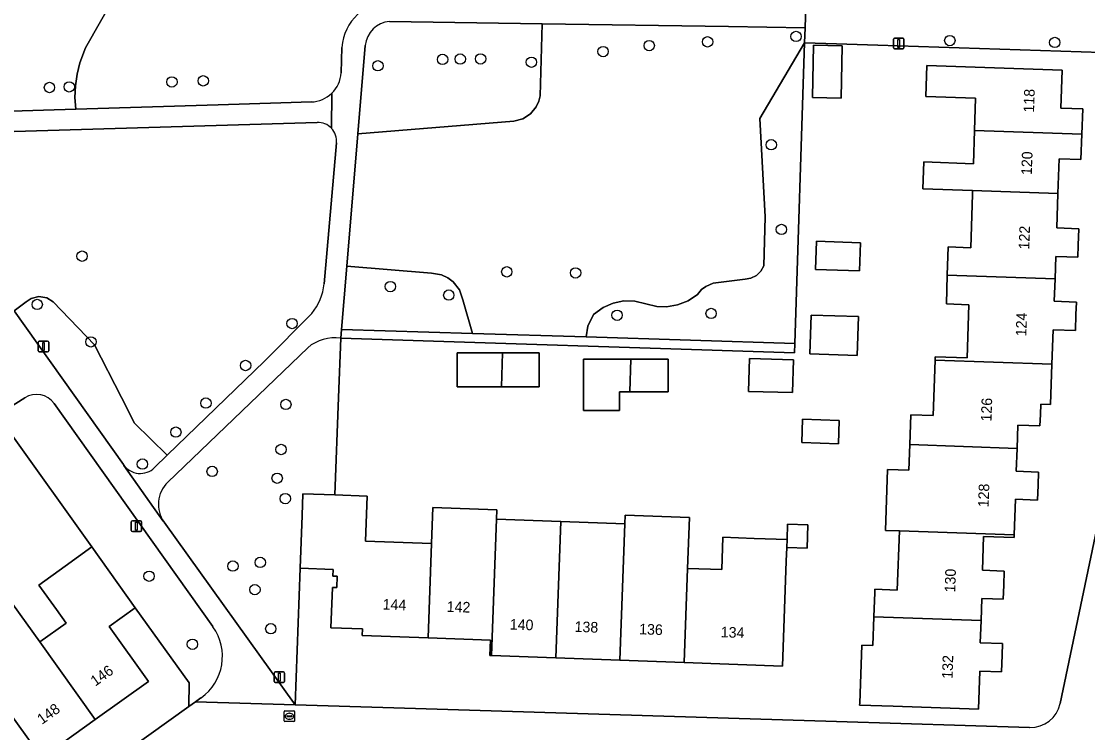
# Model space of a CAD drawing. Extents: x 158455 to 159797, y 387218 to 388672.
# Drawn here: x 159423 to 159523.7, y 387833.8 to 387900.9 of the extents above; entities that cross this region are included whole.
import ezdxf

# ---------------------------------------------------------------- set-up
doc = ezdxf.new("R2010")
doc.units = 0
for name, color, linetype in [('IMGEO_Boom', 7, 'Continuous'), ('IMGEO_Brandkraan', 7, 'Continuous'), ('IMGEO_Erf', 7, 'Continuous'), ('IMGEO_Groenvoorziening', 7, 'Continuous'), ('IMGEO_Lichtmast', 7, 'Continuous'), ('IMGEO_Pand', 7, 'Continuous'), ('IMGEO_Pand_nummerreeks', 7, 'Continuous'), ('IMGEO_Voetpad_halfverhard', 7, 'Continuous'), ('IMGEO_Voetpad_open', 7, 'Continuous')]:
    doc.layers.add(name, color=color, linetype=linetype)

msp = doc.modelspace()

# ---------------------------------------------------------------- linework, layer by layer
at = {"layer": 'IMGEO_Boom'}
for centre in [(159496.17, 387899.48), (159482.3, 387898.61), (159487.82, 387898.97), (159510.7, 387899.09), (159520.61, 387898.91), (159462.79, 387897.31), (159464.46, 387897.35), (159466.38, 387897.36), (159477.94, 387898.05), (159456.68, 387896.71), (159471.17, 387897.05), (159440.18, 387895.29), (159425.65, 387894.66), (159427.52, 387894.72), (159437.22, 387895.18), (159493.83, 387889.26), (159494.79, 387881.26), (159428.73, 387878.74), (159468.85, 387877.26), (159475.35, 387877.16), (159457.85, 387875.87), (159424.49, 387874.18), (159463.37, 387875.07), (159479.27, 387873.16), (159488.15, 387873.33), (159448.57, 387872.38), (159429.57, 387870.65), (159444.18, 387868.42), (159440.43, 387864.87), (159447.98, 387864.74), (159437.59, 387862.13), (159447.53, 387860.49), (159434.43, 387859.12), (159441.02, 387858.42), (159447.16, 387857.78), (159447.93, 387855.85), (159442.98, 387849.49), (159445.56, 387849.83), (159435.06, 387848.53), (159445.06, 387847.26), (159446.56, 387843.57), (159439.15, 387842.1)]:
    msp.add_circle(centre, 0.489, dxfattribs=at)
at = {"layer": 'IMGEO_Brandkraan'}
for p, q in [((159447.81, 387834.89), (159447.81, 387835.74)), ((159447.89, 387835.81), (159448.74, 387835.81)), ((159448.07, 387835.31), (159448.07, 387835.32)), ((159448.12, 387835.36), (159448.51, 387835.36)), ((159448.3, 387835.59), (159448.33, 387835.59)), ((159448.56, 387835.32), (159448.56, 387835.31)), ((159448.81, 387835.74), (159448.81, 387834.89)), ((159448.74, 387834.81), (159447.89, 387834.81)), ((159448.51, 387835.27), (159448.11, 387835.27)), ((159448.32, 387835.03), (159448.3, 387835.03))]:
    msp.add_line(p, q, dxfattribs=at)
for points in [[(159447.81, 387834.89), (159447.81, 387835.74)], [(159447.89, 387835.81), (159448.74, 387835.81)], [(159448.81, 387835.74), (159448.81, 387834.89)], [(159448.74, 387834.81), (159447.89, 387834.81)]]:
    msp.add_lwpolyline(points, dxfattribs=at)
for centre, radius, start, end in [((159447.89, 387835.74), 0.0765, 91.552, 178.448), ((159447.89, 387835.74), 0.0765, 91.552, 178.448), ((159448.11, 387835.32), 0.0403, 85.8775, 175.7526), ((159448.52, 387835.32), 0.0386, 1.7309, 96.639), ((159448.74, 387835.74), 0.0765, 1.552, 88.448), ((159448.74, 387835.74), 0.0765, 1.552, 88.448), ((159447.89, 387834.89), 0.0765, 181.552, 268.448), ((159447.89, 387834.89), 0.0765, 181.552, 268.448), ((159448.11, 387835.31), 0.0366, 178.938, 274.7102), ((159448.51, 387835.31), 0.043, 264.8664, 352.4533), ((159448.74, 387834.89), 0.0765, 271.552, 358.448), ((159448.74, 387834.89), 0.0765, 271.552, 358.448)]:
    msp.add_arc(centre, radius, start, end, dxfattribs=at)
for centre, major_axis, ratio, start_param, end_param in [((159448.3, 387835.31), (-0.387, 0.002), 0.722429, 4.712389, 7.853982), ((159448.32, 387835.31), (-0.39, 0.002), 0.717154, 1.570796, 4.712389)]:
    msp.add_ellipse(centre, major_axis=major_axis, ratio=ratio, start_param=start_param, end_param=end_param, dxfattribs=at)
at = {"layer": 'IMGEO_Erf'}
for points in [[(159530.79, 387897.77), (159503.89, 387898.66), (159500, 387898.79), (159496.98, 387898.89), (159496.06, 387870.49), (159496.03, 387869.6), (159453.16, 387871), (159452.96, 387865.41), (159452.62, 387856.2), (159455.65, 387856.09), (159455.49, 387851.84), (159461.73, 387851.61), (159461.86, 387855.01), (159467.92, 387854.79), (159467.89, 387853.91), (159473.95, 387853.69), (159480.01, 387853.47), (159480.04, 387854.29), (159486.1, 387854.07), (159485.92, 387849.27), (159489.16, 387849.15), (159489.27, 387852.2), (159492.23, 387852.09), (159495.32, 387851.98), (159495.37, 387853.44), (159497.29, 387853.37), (159497.21, 387851.18), (159495.3, 387851.25), (159495.25, 387849.96), (159494.89, 387840.04), (159485.6, 387840.38), (159479.54, 387840.6), (159473.48, 387840.82), (159467.42, 387841.04), (159467.26, 387841.04), (159467.31, 387842.49), (159461.41, 387842.71), (159455.2, 387842.93), (159455.22, 387843.55), (159452.24, 387843.66), (159452.38, 387847.47), (159452.8, 387847.45), (159452.84, 387848.52), (159452.42, 387848.54), (159452.44, 387849.16), (159449.33, 387849.28), (159448.86, 387836.39), (159458.17, 387836.1), (159500, 387834.82), (159518.24, 387834.26)], [(159521.11, 387836.51), (159529.97, 387878.72)], [(159422.16, 387845.91), (159424.73, 387842.32), (159427.22, 387844.1), (159426.3, 387845.38), (159424.65, 387847.7), (159427.12, 387849.48), (159429.66, 387851.29), (159421.99, 387862)], [(159391.89, 387802.66), (159438.82, 387836.24), (159438.84, 387838.48), (159433.76, 387845.56), (159431.29, 387843.79), (159435.01, 387838.6), (159429.97, 387834.99), (159424.94, 387831.39), (159421.22, 387836.58), (159418.75, 387834.82), (159416.29, 387833.05)]]:
    msp.add_lwpolyline(points, dxfattribs=at)
for points in [[(159497.83, 387898.66), (159500.54, 387898.6), (159500.44, 387893.65), (159497.74, 387893.71)], [(159505.93, 387852.8), (159504.63, 387852.84), (159504.82, 387858.6), (159506.83, 387858.54), (159506.91, 387860.96), (159507.01, 387863.76), (159509.12, 387863.69), (159509.3, 387868.92), (159509.31, 387869.23), (159512.33, 387869.13), (159512.51, 387874.16), (159510.37, 387874.23), (159510.46, 387876.95), (159510.55, 387879.62), (159512.67, 387879.54), (159512.84, 387884.6), (159512.85, 387884.94), (159508.14, 387885.1), (159508.23, 387887.63), (159512.92, 387887.47), (159513.03, 387890.6), (159513.13, 387893.64), (159508.43, 387893.8), (159508.52, 387896.73), (159521.31, 387896.29), (159521.19, 387892.72), (159523.25, 387892.65), (159523.17, 387890.25), (159523.09, 387887.85), (159521.02, 387887.92), (159520.91, 387884.66), (159520.8, 387881.4), (159522.87, 387881.33), (159522.82, 387879.79), (159522.78, 387878.65), (159520.71, 387878.72), (159520.64, 387876.6), (159520.57, 387874.48), (159522.65, 387874.41), (159522.61, 387873.23), (159522.56, 387871.71), (159520.46, 387871.78), (159520.35, 387868.54), (159520.22, 387864.73), (159519.29, 387864.77), (159519.25, 387863.79), (159519.21, 387862.71), (159517.13, 387862.78), (159517.06, 387860.6), (159516.98, 387858.43), (159519.07, 387858.36), (159519.03, 387857.12), (159518.98, 387855.72), (159516.91, 387855.79), (159516.79, 387852.42), (159516.78, 387852.17), (159513.89, 387852.27), (159513.78, 387849.09), (159515.84, 387849.02), (159515.79, 387847.68), (159515.75, 387846.37), (159513.72, 387846.44), (159513.65, 387844.34), (159513.58, 387842.24), (159515.67, 387842.17), (159515.64, 387841.08), (159515.58, 387839.51), (159513.52, 387839.58), (159513.4, 387835.98), (159505.34, 387836.26), (159502.18, 387836.36), (159502.19, 387836.54), (159502.38, 387842.02), (159503.43, 387841.98), (159503.52, 387844.69), (159503.6, 387846.98), (159503.61, 387847.3), (159505.73, 387847.22)], [(159498, 387877.48), (159498.09, 387880.14), (159502.25, 387880), (159502.16, 387877.34)], [(159497.61, 387873.18), (159502.08, 387873.03), (159501.96, 387869.37), (159497.49, 387869.52)], [(159468.34, 387866.39), (159464.16, 387866.39), (159464.16, 387869.63), (159468.46, 387869.63), (159471.92, 387869.63), (159471.92, 387866.39)], [(159480.46, 387865.94), (159479.51, 387865.94), (159479.51, 387864.17), (159476.11, 387864.17), (159476.11, 387869.02), (159480.57, 387869.02), (159484.09, 387869.02), (159484.09, 387865.94)], [(159495.92, 387868.96), (159495.84, 387865.87), (159491.69, 387865.97), (159491.77, 387869.07)], [(159496.72, 387861.15), (159496.79, 387863.36), (159500.26, 387863.24), (159500.19, 387861.03)]]:
    msp.add_lwpolyline(points, close=True, dxfattribs=at)
msp.add_arc((159518.34, 387837.09), 2.84, 268.021, 348.1365, dxfattribs=at)
at = {"layer": 'IMGEO_Groenvoorziening'}
for points in [[(159416.94, 387892.27), (159428.14, 387892.62), (159428.06, 387893.72), (159428.1, 387894.82), (159428.26, 387895.92), (159428.52, 387896.99), (159429.07, 387898.41), (159432, 387903.62)], [(159432, 387903.62), (159429.07, 387898.41), (159428.52, 387896.99), (159428.26, 387895.92), (159428.1, 387894.82), (159428.06, 387893.72), (159428.14, 387892.62), (159441.59, 387893.03), (159447.51, 387893.21), (159450.39, 387893.3)], [(159455.48, 387898.64), (159454.78, 387890.29), (159469.51, 387891.49), (159470.35, 387891.7), (159471.08, 387892.17), (159471.64, 387892.84), (159471.88, 387893.36), (159471.99, 387893.86), (159472.18, 387900.67), (159457.78, 387900.88)], [(159453.2, 387896.03), (159453.27, 387898.44)], [(159450.94, 387891.37), (159419.1, 387890.4)], [(159451.59, 387876.13), (159452.77, 387889.43)], [(159435.58, 387858.78), (159436.77, 387859.94), (159433.68, 387862.99), (159432.44, 387865.41), (159429.92, 387870.36), (159425.99, 387874.43), (159425.41, 387874.8), (159424.66, 387874.93), (159423.93, 387874.75), (159423.46, 387874.42), (159422.33, 387873.59), (159432.64, 387859.06)], [(159422.33, 387873.59), (159423.46, 387874.42), (159423.93, 387874.75), (159424.66, 387874.93), (159425.41, 387874.8), (159425.99, 387874.43), (159429.92, 387870.36), (159432.44, 387865.41), (159433.68, 387862.99), (159436.77, 387859.94), (159445.96, 387868.83), (159450.42, 387873.34)], [(159436.49, 387853.63), (159448.86, 387836.39), (159449.33, 387849.28), (159449.51, 387854.27), (159449.59, 387856.31), (159452.62, 387856.2), (159452.96, 387865.41), (159453.16, 387871)], [(159450.05, 387870.1), (159436.83, 387857.41)], [(159423.33, 387865.38), (159418.69, 387862.48), (159421.99, 387862), (159429.66, 387851.29), (159433.76, 387845.56), (159438.84, 387838.48), (159438.82, 387836.24), (159439.43, 387836.67), (159439.96, 387837.05)], [(159441.09, 387843.77), (159426.1, 387864.83)]]:
    msp.add_lwpolyline(points, dxfattribs=at)
for points in [[(159476.35, 387871.11), (159476.51, 387872.14), (159477.03, 387873.23), (159477.95, 387873.9), (159478.89, 387874.31), (159479.9, 387874.51), (159480.93, 387874.49), (159483.02, 387874), (159483.94, 387873.97), (159484.98, 387874.15), (159485.97, 387874.53), (159486.85, 387875.11), (159487.23, 387875.58), (159487.64, 387875.89), (159488.34, 387876.19), (159488.85, 387876.26), (159491.38, 387876.58), (159491.9, 387876.66), (159492.43, 387876.91), (159492.85, 387877.31), (159493.12, 387877.82), (159493.27, 387882.45), (159492.74, 387891.72), (159496.98, 387898.89), (159497.03, 387900.3), (159489.79, 387900.41), (159472.18, 387900.67), (159471.99, 387893.86), (159471.88, 387893.36), (159471.64, 387892.84), (159471.08, 387892.17), (159470.35, 387891.7), (159469.51, 387891.49), (159454.78, 387890.29), (159453.73, 387877.81), (159461.74, 387877.15), (159462.69, 387876.98), (159463.27, 387876.71), (159463.78, 387876.32), (159464.38, 387875.56), (159464.71, 387874.63), (159465.6, 387871.44)], [(159496.06, 387870.49), (159496.98, 387898.89), (159492.74, 387891.72), (159493.27, 387882.45), (159493.12, 387877.82), (159492.85, 387877.31), (159492.43, 387876.91), (159491.9, 387876.66), (159491.38, 387876.58), (159488.85, 387876.26), (159488.34, 387876.19), (159487.64, 387875.89), (159487.23, 387875.58), (159486.85, 387875.11), (159485.97, 387874.53), (159484.98, 387874.15), (159483.94, 387873.97), (159483.02, 387874), (159480.93, 387874.49), (159479.9, 387874.51), (159478.89, 387874.31), (159477.95, 387873.9), (159477.03, 387873.23), (159476.51, 387872.14), (159476.35, 387871.11)], [(159465.6, 387871.44), (159464.71, 387874.63), (159464.38, 387875.56), (159463.78, 387876.32), (159463.27, 387876.71), (159462.69, 387876.98), (159461.74, 387877.15), (159453.73, 387877.81), (159453.23, 387871.83)]]:
    msp.add_lwpolyline(points, close=True, dxfattribs=at)
for centre, radius, start, end in [((159457.94, 387898.14), 4.67, 89.5535, 176.3575), ((159457.95, 387898.41), 2.48, 93.9612, 174.7762), ((159450.3, 387896.2), 2.9, 314.2161, 356.6523), ((159450.3, 387896.19), 2.89, 271.6623, 314.2482), ((159450.99, 387889.59), 1.78, 43.2316, 91.7096), ((159450.99, 387889.58), 1.78, 354.8835, 43.3007), ((159446.62, 387876.57), 4.99, 319.6453, 354.9576), ((159452.61, 387867.07), 3.97, 82.0414, 130.2186), ((159424.42, 387863.63), 2.06, 35.3926, 122.0749), ((159434.23, 387860.17), 1.94, 215.0013, 314.0535), ((159438.84, 387855.32), 2.9, 133.889, 215.6127), ((159437.17, 387840.97), 4.82, 305.4854, 35.4433)]:
    msp.add_arc(centre, radius, start, end, dxfattribs=at)
at = {"layer": 'IMGEO_Lichtmast'}
for p, q in [((159505.38, 387898.42), (159505.38, 387899.21)), ((159505.38, 387899.21), (159505.38, 387898.42)), ((159505.48, 387899.31), (159506.27, 387899.31)), ((159506.27, 387899.31), (159505.48, 387899.31)), ((159506.37, 387899.21), (159506.37, 387898.42)), ((159506.37, 387898.42), (159506.37, 387899.21)), ((159506.27, 387898.32), (159505.48, 387898.32)), ((159505.48, 387898.32), (159506.27, 387898.32)), ((159424.59, 387869.81), (159424.59, 387870.61)), ((159424.59, 387870.61), (159424.59, 387869.81)), ((159424.69, 387870.71), (159425.48, 387870.71)), ((159425.48, 387870.71), (159424.69, 387870.71)), ((159425.58, 387870.61), (159425.58, 387869.81)), ((159425.58, 387869.81), (159425.58, 387870.61)), ((159425.48, 387869.71), (159424.69, 387869.71)), ((159424.69, 387869.71), (159425.48, 387869.71)), ((159433.38, 387852.86), (159433.38, 387853.66)), ((159433.38, 387853.66), (159433.38, 387852.86)), ((159433.48, 387853.76), (159434.26, 387853.76)), ((159434.26, 387853.76), (159433.48, 387853.76)), ((159434.36, 387853.66), (159434.36, 387852.86)), ((159434.36, 387852.86), (159434.36, 387853.66)), ((159434.26, 387852.76), (159433.48, 387852.76)), ((159433.48, 387852.76), (159434.26, 387852.76)), ((159446.87, 387838.59), (159446.87, 387839.39)), ((159446.87, 387839.39), (159446.87, 387838.59)), ((159446.97, 387839.49), (159447.76, 387839.49)), ((159447.76, 387839.49), (159446.97, 387839.49)), ((159447.86, 387839.39), (159447.86, 387838.59)), ((159447.86, 387838.59), (159447.86, 387839.39)), ((159447.76, 387838.49), (159446.97, 387838.49)), ((159446.97, 387838.49), (159447.76, 387838.49))]:
    msp.add_line(p, q, dxfattribs=at)
for points in [[(159505.8, 387899.19), (159505.95, 387899.19), (159505.95, 387898.44), (159505.8, 387898.44), (159505.8, 387899.19)], [(159425.01, 387870.58), (159425.16, 387870.58), (159425.16, 387869.83), (159425.01, 387869.83), (159425.01, 387870.58)], [(159433.79, 387853.63), (159433.95, 387853.63), (159433.95, 387852.88), (159433.79, 387852.88), (159433.79, 387853.63)], [(159447.29, 387839.37), (159447.44, 387839.37), (159447.44, 387838.62), (159447.29, 387838.62), (159447.29, 387839.37)]]:
    msp.add_lwpolyline(points, dxfattribs=at)
for centre, start, end in [((159505.48, 387899.21), 90, 180), ((159505.48, 387899.21), 90, 180), ((159506.27, 387899.21), 0, 90), ((159506.27, 387899.21), 360, 90), ((159505.48, 387898.42), 180, 270), ((159505.48, 387898.42), 180, 270), ((159506.27, 387898.42), 270, 0), ((159506.27, 387898.42), 270, 0), ((159424.69, 387870.61), 90, 180), ((159424.69, 387870.61), 90, 180), ((159425.48, 387870.61), 0, 90), ((159425.48, 387870.61), 360, 90), ((159424.69, 387869.81), 180, 270), ((159424.69, 387869.81), 180, 270), ((159425.48, 387869.81), 270, 0), ((159425.48, 387869.81), 270, 0), ((159433.48, 387853.66), 90, 180), ((159433.48, 387853.66), 90, 180), ((159434.26, 387853.66), 0, 90), ((159434.26, 387853.66), 360, 90), ((159433.48, 387852.86), 180, 270), ((159433.48, 387852.86), 180, 270), ((159434.26, 387852.86), 270, 0), ((159434.26, 387852.86), 270, 0), ((159446.97, 387839.39), 90, 180), ((159446.97, 387839.39), 90, 180), ((159447.76, 387839.39), 0, 90), ((159447.76, 387839.39), 360, 90), ((159446.97, 387838.59), 180, 270), ((159446.97, 387838.59), 180, 270), ((159447.76, 387838.59), 270, 0), ((159447.76, 387838.59), 270, 0)]:
    msp.add_arc(centre, 0.1, start, end, dxfattribs=at)
at = {"layer": 'IMGEO_Pand'}
for points in [[(159497.83, 387898.66), (159497.74, 387893.71), (159500.44, 387893.65), (159500.54, 387898.6)], [(159523.17, 387890.25), (159523.25, 387892.65), (159521.19, 387892.72), (159521.31, 387896.29), (159508.52, 387896.73), (159508.43, 387893.8), (159513.13, 387893.64), (159513.03, 387890.6)], [(159521.02, 387887.92), (159523.09, 387887.85), (159523.17, 387890.25), (159513.03, 387890.6), (159512.92, 387887.47), (159508.23, 387887.63), (159508.14, 387885.1), (159512.85, 387884.94), (159520.91, 387884.66)], [(159522.87, 387881.33), (159520.8, 387881.4), (159520.91, 387884.66), (159512.85, 387884.94), (159512.84, 387884.6), (159512.67, 387879.54), (159510.55, 387879.62), (159510.46, 387876.95), (159520.64, 387876.6), (159520.71, 387878.72), (159522.78, 387878.65), (159522.82, 387879.79)], [(159498, 387877.48), (159502.16, 387877.34), (159502.25, 387880), (159498.09, 387880.14)], [(159509.3, 387868.92), (159520.35, 387868.54), (159520.46, 387871.78), (159522.56, 387871.71), (159522.61, 387873.23), (159522.65, 387874.41), (159520.57, 387874.48), (159520.64, 387876.6), (159510.46, 387876.95), (159510.37, 387874.23), (159512.51, 387874.16), (159512.33, 387869.13), (159509.31, 387869.23)], [(159497.49, 387869.52), (159501.96, 387869.37), (159502.08, 387873.03), (159497.61, 387873.18)], [(159468.46, 387869.63), (159464.16, 387869.63), (159464.16, 387866.39), (159468.34, 387866.39)], [(159468.46, 387869.63), (159468.34, 387866.39), (159471.92, 387866.39), (159471.92, 387869.63)], [(159480.46, 387865.94), (159480.57, 387869.02), (159476.11, 387869.02), (159476.11, 387864.17), (159479.51, 387864.17), (159479.51, 387865.94)], [(159480.46, 387865.94), (159484.09, 387865.94), (159484.09, 387869.02), (159480.57, 387869.02)], [(159495.92, 387868.96), (159491.77, 387869.07), (159491.69, 387865.97), (159495.84, 387865.87)], [(159509.3, 387868.92), (159509.12, 387863.69), (159507.01, 387863.76), (159506.91, 387860.96), (159517.06, 387860.6), (159517.13, 387862.78), (159519.21, 387862.71), (159519.25, 387863.79), (159519.29, 387864.77), (159520.22, 387864.73), (159520.35, 387868.54)], [(159496.72, 387861.15), (159500.19, 387861.03), (159500.26, 387863.24), (159496.79, 387863.36)], [(159519.03, 387857.12), (159519.07, 387858.36), (159516.98, 387858.43), (159517.06, 387860.6), (159506.91, 387860.96), (159506.83, 387858.54), (159504.82, 387858.6), (159504.63, 387852.84), (159505.93, 387852.8), (159516.79, 387852.42), (159516.91, 387855.79), (159518.98, 387855.72)], [(159461.41, 387842.71), (159461.73, 387851.61), (159455.49, 387851.84), (159455.65, 387856.09), (159452.62, 387856.2), (159449.59, 387856.31), (159449.51, 387854.27), (159449.33, 387849.28), (159452.44, 387849.16), (159452.42, 387848.54), (159452.84, 387848.52), (159452.8, 387847.45), (159452.38, 387847.47), (159452.24, 387843.66), (159455.22, 387843.55), (159455.2, 387842.93)], [(159467.42, 387841.04), (159467.89, 387853.91), (159467.92, 387854.79), (159461.86, 387855.01), (159461.73, 387851.61), (159461.41, 387842.71), (159467.31, 387842.49), (159467.26, 387841.04)], [(159467.42, 387841.04), (159473.48, 387840.82), (159473.95, 387853.69), (159467.89, 387853.91)], [(159473.48, 387840.82), (159479.54, 387840.6), (159480.01, 387853.47), (159473.95, 387853.69)], [(159480.01, 387853.47), (159479.54, 387840.6), (159485.6, 387840.38), (159485.92, 387849.27), (159486.1, 387854.07), (159480.04, 387854.29)], [(159495.32, 387851.98), (159495.3, 387851.25), (159497.21, 387851.18), (159497.29, 387853.37), (159495.37, 387853.44)], [(159505.93, 387852.8), (159505.73, 387847.22), (159503.61, 387847.3), (159503.6, 387846.98), (159503.52, 387844.69), (159513.65, 387844.34), (159513.72, 387846.44), (159515.75, 387846.37), (159515.79, 387847.68), (159515.84, 387849.02), (159513.78, 387849.09), (159513.89, 387852.27), (159516.78, 387852.17), (159516.79, 387852.42)], [(159495.25, 387849.96), (159495.3, 387851.25), (159495.32, 387851.98), (159492.23, 387852.09), (159489.27, 387852.2), (159489.16, 387849.15), (159485.92, 387849.27), (159485.6, 387840.38), (159494.89, 387840.04)], [(159431.29, 387843.79), (159433.76, 387845.56), (159429.66, 387851.29), (159427.12, 387849.48), (159424.65, 387847.7), (159426.3, 387845.38), (159427.22, 387844.1), (159424.73, 387842.32), (159429.97, 387834.99), (159435.01, 387838.6)], [(159424.73, 387842.32), (159422.16, 387845.91), (159421.82, 387845.67), (159417.02, 387842.23), (159414.7, 387845.47), (159414.54, 387845.36), (159412.33, 387843.77), (159414.65, 387840.54), (159418.75, 387834.82), (159421.22, 387836.58), (159424.94, 387831.39), (159429.97, 387834.99)], [(159515.67, 387842.17), (159513.58, 387842.24), (159513.65, 387844.34), (159503.52, 387844.69), (159503.43, 387841.98), (159502.38, 387842.02), (159502.19, 387836.54), (159502.18, 387836.36), (159505.34, 387836.26), (159513.4, 387835.98), (159513.52, 387839.58), (159515.58, 387839.51), (159515.64, 387841.08)]]:
    msp.add_lwpolyline(points, close=True, dxfattribs=at)
at = {"layer": 'IMGEO_Voetpad_halfverhard'}
for points in [[(159457.78, 387900.88), (159472.18, 387900.67), (159489.79, 387900.41), (159497.03, 387900.3), (159497.11, 387902.38)], [(159453.27, 387898.44), (159453.2, 387896.03)], [(159454.78, 387890.29), (159455.48, 387898.64)], [(159408.5, 387891.96), (159395.63, 387894.81), (159398.19, 387891.21), (159406.33, 387889.88), (159416.66, 387890.32), (159419.1, 387890.4), (159450.94, 387891.37)], [(159452.29, 387890.81), (159452.32, 387894.12)], [(159452.32, 387894.12), (159452.29, 387890.81)], [(159450.39, 387893.3), (159447.51, 387893.21), (159441.59, 387893.03), (159428.14, 387892.62), (159416.94, 387892.27), (159416.74, 387892.25), (159409.27, 387891.99)], [(159453.16, 387871), (159453.23, 387871.83), (159453.73, 387877.81), (159454.78, 387890.29)], [(159452.77, 387889.43), (159451.59, 387876.13)], [(159439.96, 387837.05), (159439.43, 387836.67), (159448.86, 387836.39), (159436.49, 387853.63), (159436.4, 387853.73), (159432.69, 387858.98), (159432.64, 387859.06), (159422.33, 387873.59), (159418.78, 387878.58), (159414.23, 387884.98)], [(159450.42, 387873.34), (159445.96, 387868.83), (159436.77, 387859.94), (159435.58, 387858.78)], [(159436.83, 387857.41), (159450.05, 387870.1)], [(159420.63, 387868.75), (159416.85, 387865.06), (159418.69, 387862.48), (159423.33, 387865.38)], [(159426.1, 387864.83), (159441.09, 387843.77)], [(159432.64, 387859.06), (159432.69, 387858.98), (159436.4, 387853.73), (159436.49, 387853.63)]]:
    msp.add_lwpolyline(points, dxfattribs=at)
for centre, radius, start, end in [((159457.94, 387898.14), 4.67, 89.5535, 176.3575), ((159457.95, 387898.41), 2.48, 93.9612, 174.7762), ((159450.3, 387896.2), 2.9, 314.2161, 356.6523), ((159450.3, 387896.19), 2.89, 271.6623, 314.2482), ((159450.99, 387889.59), 1.78, 43.2316, 91.7096), ((159450.99, 387889.58), 1.78, 354.8835, 43.3007), ((159446.62, 387876.57), 4.99, 319.6453, 354.9576), ((159452.61, 387867.07), 3.97, 82.0414, 130.2186), ((159424.42, 387863.63), 2.06, 35.3926, 122.0749), ((159434.23, 387860.17), 1.94, 215.0013, 314.0535), ((159438.84, 387855.32), 2.9, 133.889, 215.6127), ((159437.17, 387840.97), 4.82, 305.4854, 35.4433)]:
    msp.add_arc(centre, radius, start, end, dxfattribs=at)
at = {"layer": 'IMGEO_Voetpad_open'}
for points in [[(159583.11, 387901.54), (159580.22, 387902.51), (159573.19, 387902.74), (159554.98, 387903.32), (159551.66, 387903.42), (159550.29, 387903.47), (159533.82, 387903.99), (159527.28, 387904.26), (159517.64, 387904.53), (159511.15, 387904.8), (159504.03, 387905.02), (159503.95, 387902.12), (159500, 387902.27), (159497.11, 387902.38), (159497.03, 387900.3), (159496.98, 387898.89), (159500, 387898.79), (159503.89, 387898.66), (159530.79, 387897.77), (159530.25, 387880.6), (159534.26, 387879.59), (159537.02, 387892.66), (159537.13, 387893.17)], [(159524.57, 387833.14), (159528.46, 387851.74), (159533.56, 387876.29), (159534.26, 387879.59), (159530.25, 387880.6), (159529.97, 387878.72), (159521.11, 387836.51)], [(159518.24, 387834.26), (159500, 387834.82), (159458.17, 387836.1), (159448.86, 387836.39), (159439.43, 387836.67), (159438.82, 387836.24), (159391.89, 387802.66), (159388.59, 387800.48), (159386.06, 387798.65), (159374.26, 387790.11), (159369.85, 387786.92), (159367.99, 387782.98)]]:
    msp.add_lwpolyline(points, dxfattribs=at)
msp.add_lwpolyline([(159496.03, 387869.6), (159496.06, 387870.49), (159476.35, 387871.11), (159465.6, 387871.44), (159453.23, 387871.83), (159453.16, 387871)], close=True, dxfattribs=at)
msp.add_arc((159518.34, 387837.09), 2.84, 268.021, 348.1365, dxfattribs=at)

# ---------------------------------------------------------------- texts
at = {"layer": 'IMGEO_Pand_nummerreeks'}
for s, rotation, p in [('118', 88.0059, (159518.65, 387892.28)), ('120', 88.0063, (159518.44, 387886.38)), ('122', 88.035, (159518.2, 387879.36)), ('124', 88.037, (159517.92, 387871.16)), ('126', 88.0689, (159514.63, 387863.12)), ('128', 88.0693, (159514.36, 387855.02)), ('130', 88.2809, (159511.21, 387846.99)), ('144', 357.9154, (159457.11, 387845.39)), ('142', 357.9144, (159463.16, 387845.17)), ('140', 357.9169, (159469.12, 387843.5)), ('138', 357.9169, (159475.24, 387843.28)), ('136', 357.9169, (159481.34, 387843.05)), ('134', 357.9144, (159489.05, 387842.77)), ('132', 88.2813, (159510.96, 387838.84)), ('146', 35.6036, (159429.98, 387838.1)), ('148', 35.6036, (159424.94, 387834.49))]:
    msp.add_text(s, height=1, rotation=rotation, dxfattribs=at).set_placement(p)

doc.saveas('drawing.dxf')
